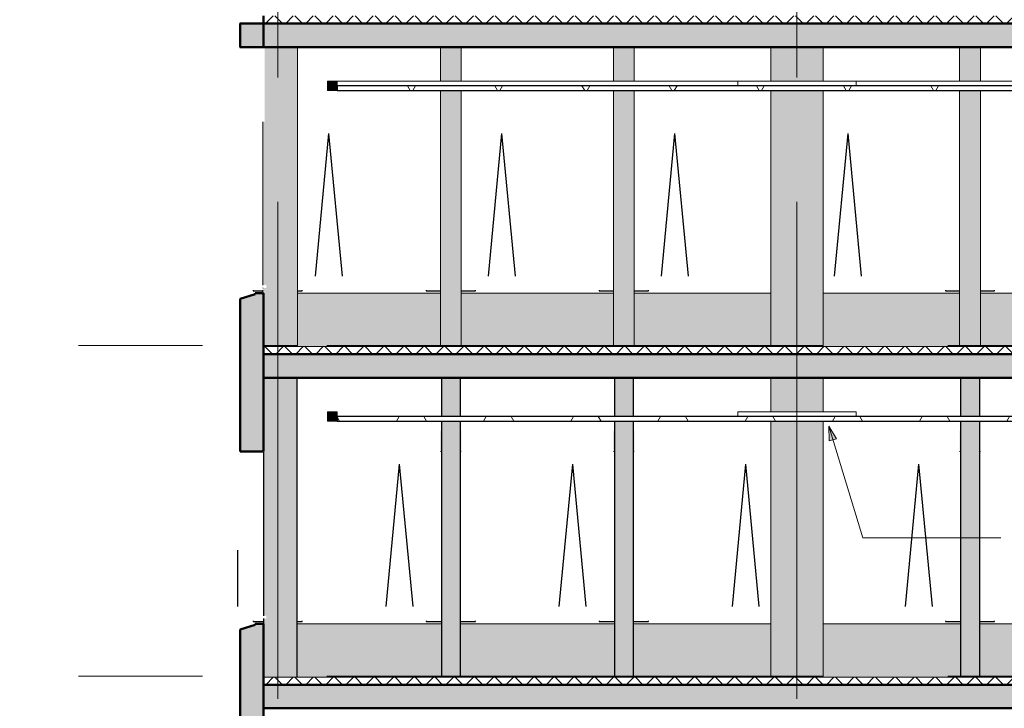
# Model space of a CAD drawing. Extents: x 50445 to 145605, y -10968 to 41989.
# Tile 272 of 338: x 82962 to 93393, y 8347 to 15637. Entities that reach past the tile are written whole.
import ezdxf

# ---------------------------------------------------------------- set-up
doc = ezdxf.new("R2010")
doc.units = 0
doc.header["$LTSCALE"] = 414.30304
doc.header["$MEASUREMENT"] = 0
doc.linetypes.add('stramien', pattern=[22.225, 12.7, -3.175, 3.175, -3.175])
doc.layers.get('0').update_dxf_attribs({"linetype": 'CONTINUOUS'})
for name, color, linetype, lineweight in [('A-ANNO-TEXT', 2, 'CONTINUOUS', 18), ('A-CLNG-PATT', 5, 'CONTINUOUS', 25), ('A-CLNG-SUSP', 5, 'CONTINUOUS', 25), ('A-DETL', 5, 'CONTINUOUS', 18), ('A-FLOR-OTLN', 6, 'CONTINUOUS', 18), ('A-FLOR-PATT', 8, 'CONTINUOUS', 50), ('A-GENM', 6, 'CONTINUOUS', 18), ('A-GLAZ', 6, 'CONTINUOUS', 18), ('A-GLAZ-GLAS', 6, 'CONTINUOUS', 25), ('I-WALL', 2, 'CONTINUOUS', 25), ('S-COLS', 6, 'CONTINUOUS', 18), ('S-GRID', 1, 'CONTINUOUS', 18)]:
    doc.layers.add(name, color=color, linetype=linetype, lineweight=lineweight)
doc.layers.get('A-GLAZ').off()
pattern_1 = [(45, (114825.1, 10064.78), (-106.066, 106.066), []), (135, (114825.1, 10064.78), (-106.066, -106.066), [])]
pattern_2 = [(60, (114825.1, 10064.8), (-692.82, 400), []), (120, (114825.1, 10064.8), (-692.82, -400), [])]

# ---------------------------------------------------------------- blocks, each defined once
blk = doc.blocks.new('42_KA leemstuc betonkolomafwerking - Type-V56-plotview doorsnede C C  -  1 op 100')
at = {"layer": 'A-GENM'}
h = blk.add_hatch(color=256, dxfattribs=at)
h.paths.add_polyline_path([(10294, 8020), (10294, 10720), (9740, 10720), (9740, 8020), (9880, 8020)], flags=0)
h.paths.add_polyline_path([(9740, 10820), (10294, 10820), (10294, 11180), (9740, 11180), (9740, 11148)], flags=0)
for p, q in [((9740, 11180), (9740, 10820)), ((10294, 11180), (10294, 10820)), ((9740, 10720), (9740, 8020)), ((10294, 10720), (10294, 8020)), ((9740, 8020), (10294, 8020))]:
    blk.add_line(p, q, dxfattribs=at)
blk = doc.blocks.new('42_KA leemstuc betonkolomafwerking - Type-V97-plotview doorsnede C C  -  1 op 100')
at = {"layer": 'A-GENM'}
blk.add_hatch(color=256, dxfattribs=at).paths.add_polyline_path([(4367, 11520), (4727, 11520), (4727, 14680), (4377, 14680), (4377, 13890), (4357, 13890), (4357, 12160), (4397, 12160), (4397, 12130), (4357, 12130), (4357, 12127), (4362, 12127), (4362, 12107), (4357, 12107), (4357, 12075), (4367, 12075), (4367, 11720)], flags=0)
for p, q in [((4727, 14680), (4727, 11520)), ((4357, 13890), (4357, 12160)), ((4357, 12130), (4357, 12127)), ((4357, 12107), (4357, 12075)), ((4367, 11520), (4727, 11520))]:
    blk.add_line(p, q, dxfattribs=at)
blk = doc.blocks.new('42_KA leemstuc betonkolomafwerking - Type-V98-plotview doorsnede C C  -  1 op 100')
at = {"layer": 'A-GENM'}
h = blk.add_hatch(color=256, dxfattribs=at)
h.paths.add_polyline_path([(8073, 11520), (8293, 11520), (8293, 14220), (8073, 14220), (8073, 11720)], flags=0)
h.paths.add_polyline_path([(8073, 14320), (8293, 14320), (8293, 14680), (8073, 14680), (8073, 14582)], flags=0)
for p, q in [((8073, 14680), (8073, 14320)), ((8293, 14680), (8293, 14320)), ((8073, 14220), (8073, 11520)), ((8293, 14220), (8293, 11520)), ((8073, 11520), (8293, 11520))]:
    blk.add_line(p, q, dxfattribs=at)
blk = doc.blocks.new('31_KA_Houten kozijn draaiend deel metselwerkgevel - Type-8155383-plotview doorsnede C C  -  1 op 100')
at = {"layer": 'A-GLAZ-GLAS'}
for p in [(4916, 12256), (5201, 12256)]:
    blk.add_line(p, (5058, 13766), dxfattribs=at)
blk = doc.blocks.new('31_KA_Houten kozijn draaiend deel metselwerkgevel - Type-11561872-plotview doorsnede C C  -  1 op 100')
at = {"layer": 'A-GLAZ-GLAS'}
for p in [(5666, 15756), (5951, 15756)]:
    blk.add_line(p, (5808, 17266), dxfattribs=at)
blk = doc.blocks.new('31_KA_Houten kozijn draaiend deel metselwerkgevel - Type-V171-plotview doorsnede C C  -  1 op 100')
at = {"layer": 'A-GLAZ-GLAS'}
blk.add_line((4092, 8756), (4092, 9355), dxfattribs=at)
blk = doc.blocks.new('28_KU_vloerrand 250x670 verdieping - 14570 mm-1052743-plotview doorsnede C C  -  1 op 100')
at = {"layer": 'S-COLS'}
h = blk.add_hatch(color=256, dxfattribs=at)
h.paths.add_polyline_path([(11960, 6900), (11960, 6900), (11960, 7120)], flags=0)
h.paths.add_polyline_path([(18287, 8010), (19077, 8010), (19077, 8575), (18388, 8575), (18369, 8524), (18351, 8532), (18367, 8575), (18296, 8575), (18296, 8560), (18300, 8560), (18300, 8545), (18321, 8545), (18322, 8538), (18321, 8529), (18319, 8524), (18316, 8518), (18311, 8513), (18300, 8516), (18300, 8510), (18296, 8510), (18296, 8500), (18293, 8500), (18292, 8021), (18268, 8021), (18268, 8500), (18264, 8500), (18264, 8510), (18260, 8510), (18260, 8525), (18219, 8525), (18219, 8523), (18092, 8523), (18092, 8547), (18219, 8547), (18219, 8545), (18260, 8545), (18261, 8560), (18264, 8560), (18264, 8575), (17450, 8575), (17450, 8010), (18287, 8010)], flags=0)
h.paths.add_polyline_path([(9750, 8010), (11750, 8010), (11750, 8575), (10294, 8575), (10294, 8020), (9740, 8020), (9740, 8575), (8283, 8575), (8283, 8010), (9740, 8010)], flags=0)
h.paths.add_polyline_path([(8083, 8010), (8083, 8575), (6450, 8575), (6450, 8010), (7654, 8010)], flags=0)
h.paths.add_polyline_path([(11950, 8010), (13584, 8010), (13584, 8575), (11950, 8575), (11950, 8286)], flags=0)
h.paths.add_polyline_path([(6250, 8010), (6250, 8575), (4717, 8575), (4717, 8010), (5428, 8010)], flags=0)
h.paths.add_polyline_path([(13784, 8010), (17250, 8010), (17250, 8575), (15794, 8575), (15794, 8020), (15240, 8020), (15240, 8575), (13784, 8575), (13784, 8286)], flags=0)
at = {"layer": 'S-COLS', "color": 7}
for p, q in [((4717, 8575), (6250, 8575)), ((6450, 8575), (8083, 8575)), ((8283, 8575), (9740, 8575)), ((10294, 8575), (11750, 8575)), ((11950, 8575), (13584, 8575))]:
    blk.add_line(p, q, dxfattribs=at)
blk = doc.blocks.new('28_KU_vloerrand 250x670 verdieping - 14570 mm-V9-plotview doorsnede C C  -  1 op 100')
at = {"layer": 'S-COLS'}
h = blk.add_hatch(color=256, dxfattribs=at)
h.paths.add_polyline_path([(6250, 10400), (6250, 10620), (6240, 10620), (6240, 10400)], flags=0)
h.paths.add_polyline_path([(6450, 10400), (6460, 10400), (6460, 10620), (6450, 10620), (6450, 10575)], flags=0)
h.paths.add_polyline_path([(13784, 10400), (13793, 10400), (13793, 10620), (13784, 10620), (13784, 10575)], flags=0)
h.paths.add_polyline_path([(13573, 10400), (13584, 10400), (13584, 10620), (13573, 10620), (13573, 10575)], flags=0)
h.paths.add_polyline_path([(11960, 10400), (11960, 10620), (11950, 10620), (11950, 10400)], flags=0)
h.paths.add_polyline_path([(11740, 10400), (11750, 10400), (11750, 10620), (11740, 10620), (11740, 10575)], flags=0)
h.paths.add_polyline_path([(17250, 10400), (17250, 10620), (17240, 10620), (17240, 10400)], flags=0)
h.paths.add_polyline_path([(17450, 10400), (17460, 10400), (17460, 10620), (17450, 10620), (17450, 10575)], flags=0)
h.paths.add_polyline_path([(8293, 10400), (8293, 10620), (8283, 10620), (8283, 10400)], flags=0)
h.paths.add_polyline_path([(8073, 10400), (8083, 10400), (8083, 10620), (8073, 10620), (8073, 10575)], flags=0)
h.paths.add_polyline_path([(9880, 11510), (19077, 11510), (19077, 12075), (18289, 12075), (18289, 12060), (18293, 12060), (18293, 12045), (18334, 12045), (18334, 12047), (18461, 12047), (18461, 12023), (18334, 12023), (18334, 12025), (18293, 12025), (18292, 12010), (18289, 12010), (18289, 12000), (18285, 12000), (18285, 11521), (18260, 11521), (18260, 12000), (18257, 12000), (18257, 12010), (18253, 12010), (18253, 12016), (18243, 12013), (18237, 12018), (18233, 12025), (18232, 12031), (18232, 12040), (18234, 12045), (18253, 12045), (18254, 12060), (18257, 12060), (18257, 12075), (18186, 12075), (18203, 12031), (18184, 12025), (18165, 12075), (17460, 12075), (17460, 11520), (17240, 11520), (17240, 12075), (15794, 12075), (15794, 11520), (15240, 11520), (15240, 12075), (13793, 12075), (13793, 11520), (13573, 11520), (13573, 12075), (11960, 12075), (11960, 11520), (11740, 11520), (11740, 12075), (10294, 12075), (10294, 11520), (9740, 11520), (9740, 12075), (8293, 12075), (8293, 11520), (8073, 11520), (8073, 12075), (6460, 12075), (6460, 11520), (6240, 11520), (6240, 12075), (4727, 12075), (4727, 11520), (4517, 11520), (4517, 11510), (9750, 11510)], flags=0)
at = {"layer": 'S-COLS', "color": 7}
for p, q in [((4727, 12075), (6240, 12075)), ((6460, 12075), (8073, 12075)), ((8293, 12075), (9740, 12075)), ((10294, 12075), (11740, 12075)), ((11960, 12075), (13573, 12075)), ((4517, 11510), (4517, 11520)), ((6250, 10400), (6240, 10400)), ((6460, 10400), (6450, 10400)), ((8083, 10400), (8073, 10400)), ((8293, 10400), (8283, 10400)), ((11750, 10400), (11740, 10400)), ((11960, 10400), (11950, 10400))]:
    blk.add_line(p, q, dxfattribs=at)
blk = doc.blocks.new('3073_04 constructie_abt_export 08-11-2012_rvt-1-plotview doorsnede C C  -  1 op 100')
at = {"layer": 'A-FLOR-PATT', "lineweight": 18}
h = blk.add_hatch(color=7, dxfattribs=at)
h.paths.add_polyline_path([(23238, 14680), (43367, 14680), (43367, 14930), (4117, 14930), (4117, 14680), (22682, 14680)], flags=0)
h.paths.add_polyline_path([(48285, 14680), (53212, 14680), (53212, 14930), (48167, 14930), (48167, 14680)], flags=0)
h = blk.add_hatch(color=7, dxfattribs=at)
h.paths.add_polyline_path([(54167, 11180), (54167, 11430), (37167, 11430), (37167, 11180), (53294, 11180)], flags=0)
h.paths.add_polyline_path([(4367, 11180), (32367, 11180), (32367, 11430), (4367, 11430)], flags=0)
h = blk.add_hatch(color=7, dxfattribs=at)
h.paths.add_polyline_path([(4367, 7680), (21367, 7680), (21367, 7930), (4367, 7930), (4367, 7714)], flags=0)
h.paths.add_polyline_path([(54167, 7680), (54167, 7930), (26167, 7930), (26167, 7680), (53294, 7680)], flags=0)
at = {"layer": 'S-COLS', "lineweight": 5}
for points in [[(4117, 10400), (4367, 10400), (4367, 12075), (4277, 12075), (4277, 12065), (4117, 12015), (4117, 10432)], [(4717, 8010), (4717, 11180), (4377, 11180), (4377, 10390), (4367, 10390), (4367, 8660), (4397, 8660), (4397, 8630), (4367, 8630), (4367, 8010)], [(4117, 6900), (4367, 6900), (4367, 8575), (4277, 8575), (4277, 8565), (4117, 8515), (4117, 7142)]]:
    blk.add_hatch(color=256, dxfattribs=at).paths.add_polyline_path(points, flags=0)
h = blk.add_hatch(color=256, dxfattribs=at)
h.paths.add_polyline_path([(6450, 8010), (6450, 10720), (6250, 10720), (6250, 8010)], flags=0)
h.paths.add_polyline_path([(6250, 10770), (6450, 10770), (6450, 11180), (6250, 11180), (6250, 11148)], flags=0)
h = blk.add_hatch(color=256, dxfattribs=at)
h.paths.add_polyline_path([(8283, 8010), (8283, 10720), (8083, 10720), (8083, 8010)], flags=0)
h.paths.add_polyline_path([(8083, 10770), (8283, 10770), (8283, 11180), (8083, 11180), (8083, 11148)], flags=0)
h = blk.add_hatch(color=256, dxfattribs=at)
h.paths.add_polyline_path([(11950, 8010), (11950, 10720), (11750, 10720), (11750, 8010)], flags=0)
h.paths.add_polyline_path([(11750, 10770), (11950, 10770), (11950, 11180), (11750, 11180), (11750, 11148)], flags=0)
at = {"layer": 'A-FLOR-OTLN', "color": 90, "lineweight": 50}
for p, q in [((43367, 14930), (4117, 14930)), ((4117, 14930), (4117, 14680)), ((4367, 14680), (43367, 14680)), ((32367, 11430), (4367, 11430)), ((4367, 11430), (4367, 11180)), ((4367, 11180), (32367, 11180)), ((4367, 7930), (4367, 7680)), ((21367, 7930), (4367, 7930)), ((4367, 7680), (21367, 7680))]:
    blk.add_line(p, q, dxfattribs=at)
at = {"layer": 'S-COLS', "color": 90, "lineweight": 50}
for p, q in [((4277, 12065), (4117, 12015)), ((4117, 12015), (4117, 10400)), ((4367, 12075), (4277, 12075)), ((4277, 12075), (4277, 12065)), ((4367, 10400), (4367, 12075)), ((4117, 10400), (4367, 10400)), ((4277, 8565), (4117, 8515)), ((4367, 8575), (4277, 8575)), ((4277, 8575), (4277, 8565)), ((4367, 6900), (4367, 8575)), ((4117, 8515), (4117, 6900))]:
    blk.add_line(p, q, dxfattribs=at)
at = {"layer": 'S-COLS', "color": 250, "lineweight": 25}
for p, q in [((4717, 11180), (4717, 8010)), ((6250, 11180), (6250, 10770)), ((6450, 11180), (6450, 10770)), ((8083, 11180), (8083, 10770)), ((8283, 11180), (8283, 10770)), ((11750, 11180), (11750, 10770)), ((11950, 11180), (11950, 10770)), ((6250, 10720), (6250, 8010)), ((6450, 10720), (6450, 8010)), ((8083, 10720), (8083, 8010)), ((8283, 10720), (8283, 8010)), ((11750, 10720), (11750, 8010)), ((11950, 10720), (11950, 8010)), ((4367, 10390), (4367, 8660)), ((4367, 8630), (4367, 8575))]:
    blk.add_line(p, q, dxfattribs=at)
at = {"lineweight": 18}
for name in ['28_KU_vloerrand 250x670 verdieping - 14570 mm-V9-plotview doorsnede C C  -  1 op 100', '28_KU_vloerrand 250x670 verdieping - 14570 mm-1052743-plotview doorsnede C C  -  1 op 100']:
    blk.add_blockref(name, (0, 0), dxfattribs=at)

msp = doc.modelspace()

# ---------------------------------------------------------------- hatches: boundary and pattern name
at = {"layer": 'A-ANNO-TEXT'}
msp.add_hatch(color=7, dxfattribs=at).paths.add_polyline_path([(91533, 11333.3), (91538.5, 11178.1), (91615.4, 11201.6)], flags=0)
at = {"layer": 'A-CLNG-PATT', "lineweight": 18}
h = msp.add_hatch(dxfattribs=at)
h.set_pattern_fill('FP_21', color=256, angle=150, style=0, pattern_type=2)
h.set_pattern_definition(pattern_2)
h.paths.add_polyline_path([(104418, 14887.2), (112568.1, 14887.2), (112568.1, 14937.2), (86324.1, 14937.2), (86324.1, 14887.2), (103861.4, 14887.2)], flags=0)
h.paths.add_polyline_path([(134568.5, 14887.2), (134568.5, 14937.2), (129646.1, 14937.2), (129646.1, 14887.2), (134473.4, 14887.2)], flags=0)
h.paths.add_polyline_path([(124245.6, 14887.2), (124245.6, 14937.2), (120127.9, 14937.2), (120127.9, 14887.2), (123341.7, 14887.2)], flags=0)
h.paths.add_polyline_path([(119391.9, 14887.2), (119391.9, 14937.2), (119376.1, 14937.2), (119376.1, 14887.2)], flags=0)
h = msp.add_hatch(dxfattribs=at)
h.set_pattern_fill('FP_21', color=256, angle=150, style=0, pattern_type=2)
h.set_pattern_definition(pattern_2)
h.paths.add_polyline_path([(86324.1, 11387.2), (101568.7, 11387.2), (101568.7, 11437.2), (86324.1, 11437.2)], flags=0)
h.paths.add_polyline_path([(134568.5, 11387.2), (134568.5, 11437.2), (118643.3, 11437.2), (118643.3, 11387.2), (134473.4, 11387.2)], flags=0)
h.paths.add_polyline_path([(113245.8, 11387.2), (113245.8, 11437.2), (109090.8, 11437), (109090.8, 11387.2), (112210.1, 11387.2)], flags=0)
at = {"layer": 'A-FLOR-PATT', "lineweight": 18}
h = msp.add_hatch(dxfattribs=at)
h.set_pattern_fill('FP_6', color=256, angle=135, style=0, pattern_type=2)
h.set_pattern_definition(pattern_1)
h.paths.add_polyline_path([(108870.6, 15597.2), (124314.2, 15597.2), (124314.2, 15677.2), (85546.1, 15677.2), (85546.1, 15597.2), (107757.4, 15597.2)], flags=0)
h.paths.add_polyline_path([(135366.1, 15597.2), (135365.8, 15677.2), (129430.2, 15677.2), (129430.2, 15597.2), (135030, 15597.2)], flags=0)
msp.add_hatch(color=256, dxfattribs=at).paths.add_polyline_path([(85296.1, 15347.2), (85546.1, 15347.2), (85546.1, 15597.2), (85296.1, 15597.2)], flags=0)
h = msp.add_hatch(dxfattribs=at)
h.set_pattern_fill('FP_6', color=256, angle=135, style=0, pattern_type=2)
h.set_pattern_definition(pattern_1)
h.paths.add_polyline_path([(106644.3, 12097.2), (113313.4, 12097.2), (113313.4, 12177.2), (85546.1, 12177.2), (85546.1, 12097.2), (105531.1, 12097.2)], flags=0)
h.paths.add_polyline_path([(135366.1, 12097.2), (135365.8, 12177.2), (118429.4, 12177.2), (118429.4, 12097.2), (134473.4, 12097.2)], flags=0)
h = msp.add_hatch(dxfattribs=at)
h.set_pattern_fill('FP_6', color=256, angle=135, style=0, pattern_type=2)
h.set_pattern_definition(pattern_1)
h.paths.add_polyline_path([(111096.9, 8597.2), (135346.1, 8597.2), (135346.1, 8687.2), (135334.1, 8687.2), (135334.1, 8677.2), (107429.4, 8677.2), (107429.4, 8597.2), (109983.8, 8597.2)], flags=0)
h.paths.add_polyline_path([(85546.1, 8597.2), (102313.4, 8597.2), (102313.4, 8677.2), (85546.1, 8677.2)], flags=0)
at = {"layer": 'A-GENM', "lineweight": 5}
for points in [[(86324.1, 14887.2), (86324.1, 14987.2), (86224.1, 14987.2), (86224.1, 14887.2)], [(86324.1, 11387.2), (86324.1, 11487.2), (86224.1, 11487.2), (86224.1, 11387.2)]]:
    msp.add_hatch(color=256, dxfattribs=at).paths.add_polyline_path(points, flags=0)

# ---------------------------------------------------------------- linework, layer by layer
at = {"layer": 'A-ANNO-TEXT', "color": 7}
for p, q in [((91533, 11333.3), (91538.5, 11178.1)), ((91615.4, 11201.6), (91533, 11333.3)), ((91533, 11333.3), (91895, 10150.6)), ((91538.5, 11178.1), (91615.4, 11201.6)), ((91895, 10150.6), (93356.9, 10150.6))]:
    msp.add_line(p, q, dxfattribs=at)
at = {"layer": 'A-CLNG-SUSP'}
for p, q in [((112568.1, 14937.2), (86324.1, 14937.2)), ((86324.1, 14937.2), (86324.1, 14887.2)), ((86324.1, 14887.2), (112568.1, 14887.2)), ((101568.7, 11437.2), (86324.1, 11437.2)), ((86324.1, 11437.2), (86324.1, 11387.2)), ((86324.1, 11387.2), (101568.7, 11387.2))]:
    msp.add_line(p, q, dxfattribs=at)
at = {"layer": 'A-DETL', "linetype": 'stramien'}
for p, q in [((137516.8, 12187.2), (76916.8, 12187.2)), ((137516.8, 8687.2), (76916.8, 8687.2))]:
    msp.add_line(p, q, dxfattribs=at)
at = {"layer": 'A-FLOR-OTLN', "lineweight": 50}
for p, q in [((85546.1, 15347.2), (85546.1, 15677.2)), ((85296.1, 15597.2), (124314.2, 15597.2)), ((85296.1, 15347.2), (85546.1, 15347.2)), ((85546.1, 12177.2), (85546.1, 12097.2)), ((85546.1, 12097.2), (113313.4, 12097.2)), ((85546.1, 8677.2), (85546.1, 8597.2)), ((85546.1, 8597.2), (102313.4, 8597.2))]:
    msp.add_line(p, q, dxfattribs=at)
at = {"layer": 'A-FLOR-OTLN'}
for p, q in [((96806.1, 12177.2), (85546.1, 12177.2)), ((102313.4, 8677.2), (85546.1, 8677.2))]:
    msp.add_line(p, q, dxfattribs=at)
at = {"layer": 'A-GENM'}
for p, q in [((86324.1, 14987.2), (86224.1, 14987.2)), ((86224.1, 14987.2), (86224.1, 14887.2)), ((86324.1, 14987.2), (90568.3, 14987.2)), ((86324.1, 14887.2), (86324.1, 14987.2)), ((90568.3, 14987.2), (91823.9, 14987.2)), ((90568.3, 14937.2), (90568.3, 14987.2)), ((91823.9, 14987.2), (96068.3, 14987.2)), ((91823.9, 14987.2), (91823.9, 14937.2)), ((86224.1, 14887.2), (86324.1, 14887.2)), ((86324.1, 11487.2), (86224.1, 11487.2)), ((86224.1, 11487.2), (86224.1, 11387.2)), ((86324.1, 11387.2), (86324.1, 11487.2)), ((90568.3, 11487.2), (91823.9, 11487.2)), ((90568.3, 11437.2), (90568.3, 11487.2)), ((91823.9, 11487.2), (91823.9, 11437.2)), ((86224.1, 11387.2), (86324.1, 11387.2))]:
    msp.add_line(p, q, dxfattribs=at)
at = {"layer": 'I-WALL'}
for p, q in [((85436.1, 12774.2), (85436.1, 12767.2)), ((85436.1, 12767.2), (85536.1, 12767.2)), ((85906.1, 12767.2), (85956.3, 12767.2)), ((85956.3, 12767.2), (85956.3, 12774.2)), ((87269.3, 12774.2), (87269.3, 12767.2)), ((87269.3, 12767.2), (87419.5, 12767.2)), ((87639.5, 12767.2), (87789.6, 12767.2)), ((87789.6, 12767.2), (87789.6, 12774.2)), ((89102.6, 12774.2), (89102.6, 12767.2)), ((89102.6, 12767.2), (89252.8, 12767.2)), ((89472.8, 12767.2), (89623, 12767.2)), ((89623, 12767.2), (89623, 12774.2)), ((92769.3, 12774.2), (92769.3, 12767.2)), ((92769.3, 12767.2), (92919.5, 12767.2)), ((93139.5, 12767.2), (93289.6, 12767.2)), ((93289.6, 12767.2), (93289.6, 12774.2)), ((85436.1, 9274.2), (85436.1, 9267.2)), ((85436.1, 9267.2), (85546.1, 9267.2)), ((85896.1, 9267.2), (85956.3, 9267.2)), ((85956.3, 9267.2), (85956.3, 9274.2)), ((87269.3, 9274.2), (87269.3, 9267.2)), ((87269.3, 9267.2), (87429.1, 9267.2)), ((87629.1, 9267.2), (87789.6, 9267.2)), ((87789.6, 9267.2), (87789.6, 9274.2)), ((89102.6, 9274.2), (89102.6, 9267.2)), ((89102.6, 9267.2), (89262.8, 9267.2)), ((89462.8, 9267.2), (89623, 9267.2)), ((89623, 9267.2), (89623, 9274.2)), ((92769.3, 9274.2), (92769.3, 9267.2)), ((92769.3, 9267.2), (92929.5, 9267.2)), ((93129.5, 9267.2), (93289.6, 9267.2)), ((93289.6, 9267.2), (93289.6, 9274.2))]:
    msp.add_line(p, q, dxfattribs=at)
at = {"layer": 'S-GRID', "linetype": 'stramien'}
for p, q in [((85696.1, -9967.8), (85696.1, 31258.5)), ((91196.1, -9967.8), (91196.1, 31258.5))]:
    msp.add_line(p, q, dxfattribs=at)

# ---------------------------------------------------------------- block references
at = {"lineweight": 5}
msp.add_blockref('3073_04 constructie_abt_export 08-11-2012_rvt-1-plotview doorsnede C C  -  1 op 100', (81179.5, 667.2), dxfattribs=at)
at = {"layer": 'A-GENM'}
for name, p in [('42_KA leemstuc betonkolomafwerking - Type-V97-plotview doorsnede C C  -  1 op 100', (81179.5, 667.2)), ('42_KA leemstuc betonkolomafwerking - Type-V98-plotview doorsnede C C  -  1 op 100', (79346.2, 667.2)), ('42_KA leemstuc betonkolomafwerking - Type-V98-plotview doorsnede C C  -  1 op 100', (81179.5, 667.2)), ('42_KA leemstuc betonkolomafwerking - Type-V56-plotview doorsnede C C  -  1 op 100', (81179.5, 4167.2)), ('42_KA leemstuc betonkolomafwerking - Type-V98-plotview doorsnede C C  -  1 op 100', (84846.2, 667.2)), ('42_KA leemstuc betonkolomafwerking - Type-V56-plotview doorsnede C C  -  1 op 100', (81179.5, 667.2))]:
    msp.add_blockref(name, p, dxfattribs=at)
at = {"layer": 'A-GLAZ', "lineweight": 25}
for name, p in [('31_KA_Houten kozijn draaiend deel metselwerkgevel - Type-8155383-plotview doorsnede C C  -  1 op 100', (81179.5, 667.2)), ('31_KA_Houten kozijn draaiend deel metselwerkgevel - Type-8155383-plotview doorsnede C C  -  1 op 100', (83012.9, 667.2)), ('31_KA_Houten kozijn draaiend deel metselwerkgevel - Type-8155383-plotview doorsnede C C  -  1 op 100', (84846.2, 667.2)), ('31_KA_Houten kozijn draaiend deel metselwerkgevel - Type-8155383-plotview doorsnede C C  -  1 op 100', (86679.5, 667.2)), ('31_KA_Houten kozijn draaiend deel metselwerkgevel - Type-11561872-plotview doorsnede C C  -  1 op 100', (81179.5, -6332.8)), ('31_KA_Houten kozijn draaiend deel metselwerkgevel - Type-11561872-plotview doorsnede C C  -  1 op 100', (83012.9, -6332.8)), ('31_KA_Houten kozijn draaiend deel metselwerkgevel - Type-11561872-plotview doorsnede C C  -  1 op 100', (84846.2, -6332.8)), ('31_KA_Houten kozijn draaiend deel metselwerkgevel - Type-11561872-plotview doorsnede C C  -  1 op 100', (86679.5, -6332.8))]:
    msp.add_blockref(name, p, dxfattribs=at)
at = {"layer": 'A-GLAZ'}
msp.add_blockref('31_KA_Houten kozijn draaiend deel metselwerkgevel - Type-V171-plotview doorsnede C C  -  1 op 100', (81179.5, 667.2), dxfattribs=at)

doc.saveas('drawing.dxf')
